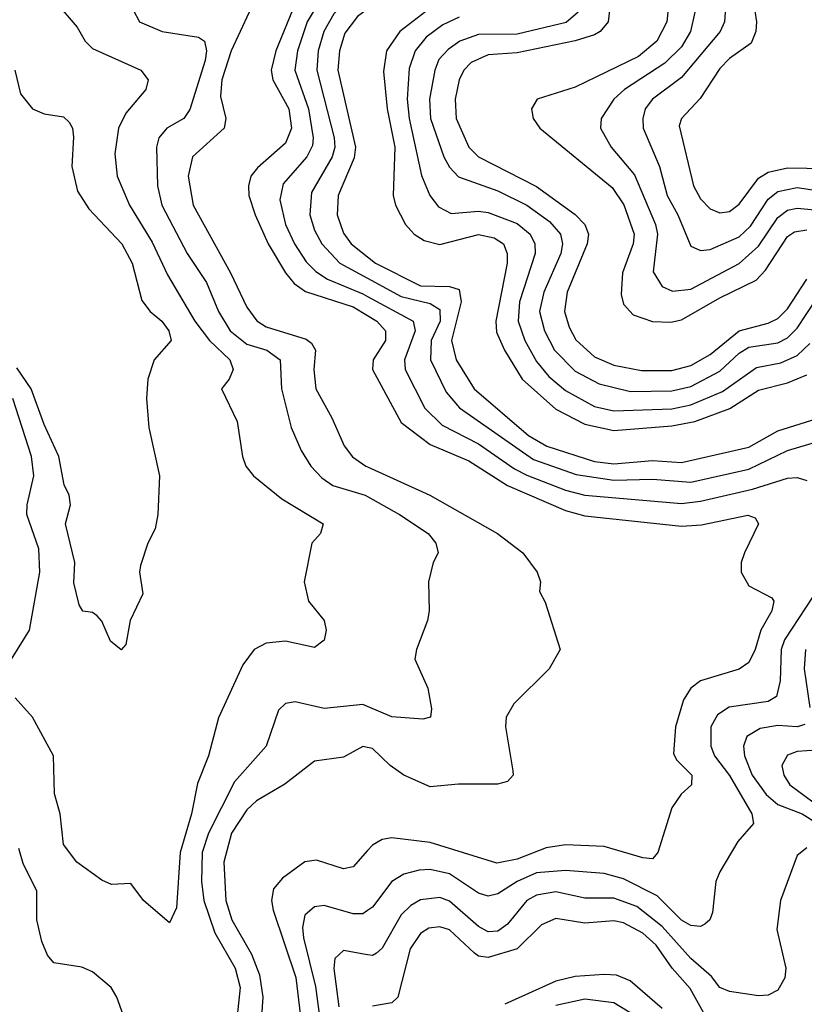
# Model space of a CAD drawing. Header units: inches. Extents: x 501365 to 657855, y 482276 to 547543.
# Tile 877 of 957: x 629280 to 630905, y 502675 to 504714. Entities that reach past the tile are written whole.
import ezdxf

# ---------------------------------------------------------------- set-up
doc = ezdxf.new("R2010")
doc.units = ezdxf.units.IN
doc.header["$MEASUREMENT"] = 0
doc.layers.add('A6520', color=7, linetype='Continuous')
doc.layers.add('A6530', color=7, linetype='Continuous')

msp = doc.modelspace()

# ---------------------------------------------------------------- linework, layer by layer
at = {"layer": 'A6520', "color": 5}
for points, elevation in [([(630000, 504846.7), (629990, 504838.7), (629899.3, 504750), (629875.2, 504710), (629854.8, 504650), (629849.3, 504610), (629877.4, 504530), (629887.5, 504470), (629886, 504454), (629874.2, 504430), (629825.5, 504374.5), (629818.7, 504341.3), (629829.8, 504290), (629848.7, 504250), (629873.1, 504213.1), (629892.7, 504192.7), (629916.8, 504176.8), (629990, 504146.8), (630000, 504141.4)], 3840), ([(630000, 504784.6), (629952.7, 504750), (629930, 504726.3), (629909.2, 504690), (629898, 504650), (629894.7, 504610), (629930.9, 504470), (629932.2, 504450), (629927, 504430), (629883.7, 504356.2), (629880.5, 504310), (629890, 504278.4), (629905.1, 504250), (629942.9, 504210), (630000, 504178.9)], 3860), ([(629352.4, 504752.4), (629398.9, 504698.9), (629415.3, 504670), (629430, 504654.8), (629530.1, 504610.1), (629545.4, 504590), (629540.9, 504570), (629499.4, 504520.6), (629483.9, 504490), (629476.8, 504436.8), (629481.2, 504390), (629506.7, 504330), (629553.9, 504253.9), (629585.7, 504185.7), (629642.6, 504090), (629672.8, 504050), (629714.8, 504010), (629721.6, 503990), (629713.3, 503970), (629697.7, 503950), (629730, 503882.4), (629740.9, 503810), (629747.9, 503790), (629763.5, 503770), (629822.4, 503722.4), (629908.2, 503670), (629902.4, 503650), (629884.6, 503630), (629868.8, 503550), (629877.6, 503510), (629910.2, 503470), (629914.5, 503450), (629910, 503429.7), (629890, 503414.5), (629830, 503427.7), (629790, 503422.9), (629765.5, 503410), (629741.8, 503378.2), (629691.6, 503268.4), (629670.6, 503190), (629647.6, 503132.4), (629635.2, 503070), (629612.2, 502990), (629604.6, 502875.4), (629590, 502844), (629536.2, 502890), (629510, 502925.2), (629470, 502923.5), (629450, 502932.4), (629397.6, 502970), (629370, 503006.6), (629363.5, 503070), (629351.4, 503111.4), (629349.4, 503190), (629306.2, 503270), (629269.9, 503310)], 3740), ([(629850.8, 504749.2), (629809.8, 504650), (629800.6, 504610), (629803.6, 504590), (629836.8, 504530), (629842.2, 504490), (629830, 504458.3), (629772.3, 504407.7), (629758.6, 504390), (629753.2, 504370), (629754.3, 504350), (629767.2, 504310), (629794.5, 504250), (629830.2, 504190.2), (629847.9, 504167.9), (629871.8, 504151.8), (629970, 504119.4), (630000, 504101.6)], 3820), ([(629514.5, 504734.5), (629527.6, 504710), (629574.9, 504690), (629650, 504677.8), (629662.6, 504670), (629666.3, 504650), (629663.4, 504630), (629631.9, 504528.1), (629619.8, 504510), (629584.5, 504490), (629567.4, 504470), (629563.1, 504450), (629564.7, 504370), (629573.6, 504330), (629626.4, 504230), (629666.2, 504170), (629691.4, 504110), (629715.7, 504070), (629750, 504042.3), (629791.5, 504030), (629818.9, 504010), (629822, 503950), (629841.6, 503870), (629862.4, 503822.4), (629882.9, 503790), (629905.3, 503765.3), (629927.8, 503750), (629995, 503730), (630000, 503727.2)], 3760), ([(629754.7, 504730), (629717.5, 504650), (629698.4, 504590), (629695.2, 504555.2), (629706.4, 504510), (629703.3, 504490), (629637.7, 504430), (629628.8, 504390), (629638.8, 504330), (629716.5, 504190), (629750, 504119.3), (629770.8, 504090.8), (629790, 504078.4), (629872.6, 504052.6), (629884.2, 504044.2), (629892, 504030), (629888.5, 503990), (629892.8, 503950), (629926.4, 503890), (629951.8, 503831.8), (629969.1, 503809.1), (629996.4, 503790), (630000, 503788.4)], 3780), ([(630000, 504736), (629979.4, 504720.6), (629953.3, 504686.7), (629941.6, 504650), (629938.7, 504610), (629975.1, 504450), (629972, 504428), (629939.2, 504350), (629937.3, 504310), (629950, 504272), (629965.9, 504250), (630000, 504223.1)], 3880), ([(629269.5, 504609.5), (629281, 504561), (629306.3, 504530), (629330, 504519.3), (629370, 504513.3), (629382.3, 504502.3), (629388.9, 504490), (629391, 504471), (629387.4, 504410), (629399, 504359), (629422.6, 504322.6), (629490.8, 504250), (629512.2, 504210), (629532.5, 504132.5), (629550.1, 504110.1), (629573.9, 504090), (629588.3, 504070), (629593.2, 504050), (629557.8, 504010), (629545, 503970), (629542.3, 503930), (629547.2, 503870), (629568.8, 503770), (629565.7, 503690), (629559.9, 503660.1), (629544.6, 503630), (629530, 503584), (629527.6, 503570), (629534.9, 503525.1), (629508.5, 503470), (629499.3, 503420.7), (629490, 503409.2), (629467.6, 503427.6), (629450, 503469), (629440.1, 503480.1), (629430, 503486.6), (629410, 503489.3), (629402.7, 503502.7), (629391.5, 503548.5), (629393.5, 503590), (629374.4, 503670), (629384.6, 503710), (629381.7, 503730), (629371.4, 503751.4), (629360.3, 503810), (629330, 503875.8), (629303.5, 503950), (629273.7, 503993.7)], 3720), ([(629262.6, 503390), (629300, 503450), (629321.5, 503570), (629318.9, 503618.9), (629294.4, 503690), (629294.9, 503710), (629309, 503770), (629303.9, 503810), (629265.5, 503930)], 3740), ([(630000, 503291.9), (629990, 503296.1), (629910, 503287.7), (629850, 503301.7), (629830, 503298.5), (629815.4, 503284.6), (629790.1, 503210), (629724.2, 503135.8), (629670.5, 503030), (629657.5, 502990), (629656.1, 502930), (629660.7, 502890), (629683.7, 502823.7), (629726.1, 502750), (629736.1, 502710), (629730, 502651.6)], 3760), ([(630000, 503207.3), (629990, 503209.2), (629950, 503186.9), (629890, 503178.9), (629829, 503131), (629770, 503096.9), (629750, 503077.9), (629718.3, 503030), (629702.4, 502970), (629706.7, 502890), (629718.6, 502850), (629759.4, 502779.4), (629776.4, 502736.4), (629783.3, 502690), (629780.1, 502650)], 3780), ([(629493.6, 502653.6), (629480.5, 502690), (629468.8, 502710), (629430, 502742.6), (629407.9, 502752.1), (629350, 502761.2), (629337.3, 502777.3), (629325.5, 502805.5), (629315.3, 502850), (629314.7, 502910), (629287, 502967), (629277.8, 502997.8)], 3760), ([(630000, 502993.9), (629970, 502960.2), (629950, 502955.8), (629894, 502974), (629870, 502970.4), (629823.7, 502936.3), (629805.5, 502914.5), (629801, 502890), (629804.8, 502870), (629851.2, 502731.2), (629861.4, 502650)], 3820), ([(630000, 502869.6), (629990, 502862.7), (629970, 502863), (629910, 502879.9), (629890, 502877), (629870, 502860.3), (629865.3, 502834.7), (629867.1, 502812.9), (629892, 502712), (629900.4, 502650)], 3840), ([(630000, 502778.1), (629950, 502786.9), (629932.1, 502770), (629930.5, 502749.5), (629940.9, 502670)], 3860)]:
    msp.add_lwpolyline(points, dxfattribs=dict(at, elevation=elevation))
at = {"layer": 'A6530', "color": 5}
for points, elevation in [([(630505, 504770), (630498.6, 504710), (630481.9, 504690), (630470, 504683), (630430, 504670.2), (630310, 504645.8), (630250, 504641.5), (630214.4, 504625.6), (630199.7, 504610), (630190.1, 504590), (630181.4, 504550), (630183.4, 504510), (630209.7, 504450), (630229.6, 504430), (630350, 504369), (630430, 504310.6), (630450.1, 504290), (630457.5, 504270), (630454.8, 504250), (630413.7, 504150), (630407.9, 504110), (630417.4, 504077.4), (630431.7, 504051.7), (630470, 504016.3), (630510, 503998.8), (630567.8, 503987.8), (630630, 503988.1), (630670, 503998.1), (630710, 504021.1), (630770, 504069.8), (630830, 504085.8), (630850, 504095.4), (630870, 504115.7), (630910, 504177.3)], 3980), ([(630623.8, 504750), (630620.2, 504710), (630599.1, 504670), (630561.6, 504638.4), (630430, 504574.9), (630351.3, 504550), (630339.5, 504530), (630343.1, 504510), (630357, 504490), (630507, 504367), (630531.2, 504331.2), (630552.6, 504270), (630550.3, 504250), (630527.8, 504190), (630525.4, 504145.4), (630530, 504125), (630550, 504103.4), (630590, 504089.2), (630628.2, 504088.2), (630650, 504092.8), (630730, 504138.6), (630805.2, 504174.8), (630824.4, 504195.6), (630870, 504265.1), (630884.7, 504275.3), (630910, 504279.4)], 4020), ([(630799.5, 504750), (630805.6, 504710), (630804.4, 504690), (630794.5, 504665.5), (630750, 504633.7), (630730, 504613.3), (630688.9, 504551.1), (630650.1, 504510), (630645.8, 504494.2), (630675.1, 504370), (630690, 504343.1), (630710, 504322.6), (630730, 504314.2), (630750, 504317.2), (630770, 504332.3), (630810, 504385.9), (630830, 504398.5), (630870, 504407.8), (630950, 504405.9)], 4080), ([(630130, 504738.4), (630066.7, 504690), (630039.2, 504650), (630032.8, 504607.2), (630040.9, 504530), (630056.9, 504450), (630053.2, 504350), (630057.6, 504330), (630078.4, 504290), (630096.3, 504270), (630117, 504257), (630150, 504248.8), (630230, 504269.4), (630262.6, 504262.6), (630281.4, 504250), (630289.3, 504230), (630288.9, 504210), (630265.6, 504090), (630267.3, 504067.3), (630284, 504030), (630320.2, 503970), (630390, 503907.5), (630450, 503876.9), (630510, 503863.7), (630630, 503873.3), (630677.7, 503882.3), (630750.7, 503909.3), (630810, 503947.4), (630870, 503962.2), (630910, 503979.1)], 3920), ([(630436.3, 504730), (630411.7, 504708.2), (630310, 504684.1), (630230, 504683.8), (630191.2, 504670), (630167.1, 504652.9), (630148, 504632), (630139.1, 504610), (630128.6, 504550), (630130.3, 504510), (630157.8, 504430), (630170, 504408.6), (630188.7, 504388.7), (630270, 504359.9), (630330, 504330.5), (630376.7, 504296.7), (630399.5, 504270), (630403.8, 504250), (630400.5, 504230), (630364.9, 504150), (630356.1, 504110), (630366.5, 504070), (630387.4, 504030), (630430, 503986.5), (630480, 503960), (630544.6, 503944.6), (630630, 503946.1), (630670, 503954.8), (630730, 503986.3), (630770, 504023.7), (630790, 504036), (630850, 504045.4), (630870, 504055.7), (630890, 504075.2), (630930, 504136.3)], 3960), ([(630677.8, 504730), (630668.7, 504690), (630650, 504658.3), (630615.5, 504624.5), (630532.1, 504570), (630510.1, 504550), (630484, 504510), (630482.5, 504490), (630504.5, 504450), (630553.1, 504393.1), (630596.4, 504290), (630600.8, 504270), (630591.9, 504191.9), (630610, 504162), (630632, 504152), (630670, 504156.3), (630770, 504209.2), (630810, 504245.3), (630850, 504305), (630870, 504320.2), (630890, 504324.1), (630970, 504316.1)], 4040), ([(630740.9, 504730), (630739.7, 504710), (630730.5, 504690), (630650, 504594.3), (630590, 504549.4), (630575.4, 504530), (630570.1, 504510), (630571.2, 504490), (630605, 504410), (630620.7, 504350), (630643, 504310), (630670, 504245.5), (630690, 504236.3), (630710, 504238.3), (630770, 504264.9), (630793, 504287), (630830, 504342.6), (630850, 504358.4), (630890, 504366.9), (630950, 504357.8)], 4060), ([(630190, 504719.4), (630156.2, 504703.8), (630121.8, 504678.2), (630098.5, 504650), (630086.5, 504613.5), (630082.2, 504550), (630086.5, 504510), (630111.8, 504391.8), (630129.2, 504350), (630147, 504327), (630173.3, 504313.2), (630230, 504317.7), (630250, 504314.8), (630310, 504292.4), (630337, 504270), (630346.4, 504250), (630346.9, 504230), (630314.6, 504130), (630311.7, 504090), (630326.1, 504050), (630350, 504006.5), (630375.5, 503975.5), (630410, 503946.6), (630470, 503913.5), (630510, 503904), (630630, 503908.3), (630670, 503916.5), (630735.4, 503944.6), (630805.7, 503994.3), (630856.3, 504003.7), (630890, 504019.2), (630916.4, 504043.6)], 3940), ([(630000, 504223.1), (630016.6, 504210), (630110, 504163.4), (630170, 504161.8), (630190, 504155.3), (630194.2, 504130), (630174, 504050), (630183.7, 504010), (630220.6, 503950), (630333.3, 503853.3), (630371.1, 503831.1), (630470, 503799.6), (630510, 503794.7), (630590, 503801.4), (630650, 503797.4), (630790, 503829.3), (630850, 503863.2), (630931.3, 503888.7)], 3880), ([(630000, 504178.9), (630070, 504140.8), (630130, 504126.5), (630150, 504114.4), (630150.2, 504090), (630132.1, 504050), (630130.6, 504010), (630162.8, 503942.8), (630190.8, 503910.8), (630343.8, 503803.8), (630432.3, 503772.3), (630510, 503760.5), (630590, 503762.5), (630670, 503756.6), (630790, 503783.3), (630870, 503822.2), (630970, 503852.1)], 3860), ([(630000, 504141.4), (630094.7, 504090), (630098.9, 504070), (630076.3, 504010), (630078.3, 503990), (630118.4, 503910), (630154.7, 503874.7), (630230, 503836.3), (630304.1, 503784.1), (630330, 503770.8), (630410, 503740.1), (630450, 503730), (630650, 503712.4), (630690, 503717.4), (630797.6, 503742.4), (630870, 503764.7), (630890, 503766.4), (630910, 503760.2)], 3840), ([(630000, 504101.6), (630019.6, 504090), (630037.2, 504070), (630037.3, 504050), (630011.4, 504010), (630010.1, 503990), (630070, 503880.5), (630130, 503834.8), (630210, 503801), (630290, 503749.4), (630410, 503697.7), (630450, 503687.2), (630650, 503665.2), (630691.5, 503668.5), (630788, 503688), (630802.8, 503682.8), (630810, 503670.6), (630780.8, 503610), (630774, 503590), (630773.8, 503570), (630790, 503542), (630837.1, 503517.1), (630841.6, 503510), (630837.1, 503490), (630814.7, 503450), (630803.1, 503410), (630790, 503383.2), (630770, 503369.4), (630690, 503345.4), (630670, 503329.9), (630654.2, 503305.8), (630638.1, 503250), (630633.8, 503193.8), (630640.6, 503180.6), (630671.5, 503150), (630671.3, 503130), (630649.5, 503110.5), (630630, 503082), (630601.5, 502990), (630590, 502976.8), (630570, 502978.5), (630490, 503001.9), (630410, 503005.5), (630370, 502999.1), (630310, 502975.7), (630267.5, 502967.5), (630129.4, 503010.6), (630050, 503020.1), (630030, 503016.4), (630010, 503005.2), (630000, 502993.9)], 3820), ([(630000, 503788.4), (630129, 503730), (630269.5, 503650), (630321.7, 503610), (630351.5, 503570), (630358, 503550), (630356.5, 503530), (630368.2, 503508.2), (630398.8, 503410), (630376.3, 503370), (630302.7, 503297.3), (630286.9, 503270), (630285.6, 503250), (630301.2, 503158.8), (630301.4, 503150), (630290, 503137.1), (630269.1, 503130.9), (630188.6, 503131.4), (630130, 503125.6), (630075.4, 503150), (630046.9, 503170), (630010, 503205.4), (630000, 503207.3)], 3780), ([(630000, 503727.2), (630066.2, 503690), (630125.3, 503650), (630141.8, 503630), (630146.2, 503610), (630136.1, 503590), (630126.3, 503550), (630127.9, 503490), (630124.4, 503470), (630101.3, 503410), (630098.2, 503390), (630125.1, 503330), (630132.5, 503287.5), (630130.1, 503269.9), (630114.4, 503265.6), (630050, 503270.8), (630000, 503291.9)], 3760), ([(630921.5, 503518.5), (630863.6, 503430), (630856.6, 503410), (630855, 503345), (630846.9, 503313.1), (630830, 503302.6), (630749.3, 503290.7), (630725.2, 503274.8), (630711.2, 503250), (630711, 503210), (630719, 503190), (630750, 503149.4), (630796.3, 503070), (630799.4, 503050), (630767.3, 503012.7), (630729.4, 502950), (630721.6, 502930), (630714.8, 502865.2), (630709.2, 502850), (630698.7, 502841.3), (630690, 502836.5), (630670, 502838.5), (630650, 502849.9), (630600.1, 502900.1), (630530, 502935.5), (630490, 502946.1), (630410, 502952.8), (630350, 502947.4), (630310, 502930), (630270, 502904.3), (630250, 502899.2), (630230, 502905.3), (630170, 502945.8), (630130, 502954.8), (630106.8, 502953.2), (630075.2, 502944.8), (630050.6, 502929.4), (630010, 502876.6), (630000, 502869.6)], 3840), ([(630907.1, 503410), (630904.3, 503370), (630916, 503290)], 3860), ([(630905.5, 503254.5), (630890, 503250.3), (630850, 503252.4), (630813.3, 503246.7), (630785.5, 503230), (630779, 503210), (630781.1, 503190), (630796.4, 503150), (630825.8, 503110), (630850, 503088.8), (630900.1, 503070), (630930, 503051.2)], 3860), ([(630950, 503203), (630890, 503198.6), (630870, 503191.6), (630858.3, 503170), (630862, 503150), (630874.7, 503130), (630970, 503059.5)], 3880), ([(630910, 502999.6), (630890, 502983.5), (630855.5, 502890), (630848.1, 502830), (630866.4, 502750), (630864.3, 502730), (630850, 502704.8), (630830, 502694), (630810, 502692.8), (630750, 502701.6), (630730, 502709.9), (630712.7, 502732.7), (630670, 502770.3), (630610, 502836.5), (630557.6, 502877.6), (630510, 502895.5), (630450, 502895.5), (630390, 502908.2), (630350, 502901.5), (630330, 502890.2), (630290, 502841.2), (630270, 502826.9), (630250, 502825.8), (630230, 502836.5), (630170, 502889), (630150, 502896.4), (630110, 502891.5), (630090, 502880.1), (630070, 502860.8), (630030, 502791.7), (630018.4, 502781.6), (630010, 502776.4), (630000, 502778.1)], 3860), ([(630710, 502633.7), (630668.1, 502708.1), (630631.2, 502750), (630597.7, 502797.7), (630570, 502822.8), (630530, 502843.8), (630510, 502847.9), (630450, 502843.5), (630390, 502853.3), (630360.1, 502839.9), (630309.9, 502790.1), (630250, 502772.2), (630230, 502775.4), (630221.4, 502781.4), (630170, 502829.3), (630150, 502836.1), (630127.2, 502832.8), (630110, 502821.8), (630088.4, 502790), (630062.6, 502690), (630050, 502678.5), (630010, 502671.2)], 3880), ([(630610, 502666.4), (630543.8, 502723.8), (630515.7, 502735.7), (630490, 502737.2), (630430, 502733), (630390, 502723.5), (630284.6, 502675.4)], 3920), ([(630570, 502641.7), (630510, 502678.1), (630450, 502686.1), (630390, 502673)], 3940)]:
    msp.add_lwpolyline(points, dxfattribs=dict(at, elevation=elevation))

doc.saveas('drawing.dxf')
